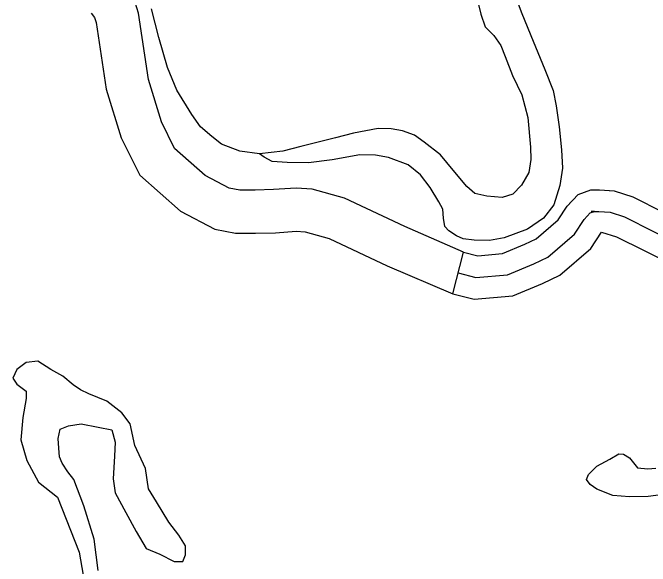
# Model space of a CAD drawing. Extents: x 8749 to 11879, y 13275 to 15339.
# Drawn here: x 9811.69 to 9856.05, y 14261.19 to 14299.68 of the extents above; entities that cross this region are included whole.
import ezdxf

# ---------------------------------------------------------------- set-up
doc = ezdxf.new("R2010")
doc.units = 0
for name, color, linetype in [('Level 35', 7, 'Continuous'), ('Level 45', 7, 'Continuous'), ('Level 46', 7, 'Continuous'), ('Level 9', 7, 'Continuous')]:
    doc.layers.add(name, color=color, linetype=linetype)

msp = doc.modelspace()

# ---------------------------------------------------------------- linework, layer by layer
at = {"layer": 'Level 35'}
for points in [[(9846.642, 14300.892), (9847.1, 14299.628), (9847.896, 14297.714), (9848.713, 14295.74), (9849.291, 14294.285), (9849.51, 14293.208), (9849.709, 14291.753), (9849.868, 14290.152), (9849.948, 14288.876), (9849.749, 14287.68), (9849.331, 14286.324), (9848.614, 14285.387), (9847.498, 14284.629), (9845.885, 14284.031), (9844.869, 14283.852), (9843.793, 14283.872), (9843.017, 14283.952), (9842.558, 14284.171), (9842.021, 14284.51), (9841.742, 14284.809), (9841.662, 14285.387), (9841.602, 14286.025), (9841.344, 14286.543), (9840.726, 14287.54), (9840.049, 14288.417), (9839.192, 14289.095)], [(9843.933, 14300.918), (9844.252, 14299.582), (9844.55, 14298.705), (9845.168, 14298.107), (9845.646, 14297.409), (9845.945, 14296.651), (9846.462, 14295.308), (9847.1, 14293.972), (9847.538, 14292.397)], [(9828.853, 14289.863), (9827.484, 14290.054), (9826.209, 14290.553), (9825.532, 14291.071), (9824.755, 14291.749), (9824.158, 14292.606), (9823.102, 14294.301), (9822.445, 14295.876), (9821.847, 14297.969), (9821.33, 14299.943)], [(9847.538, 14292.397), (9847.715, 14290.341), (9847.735, 14289.484), (9847.595, 14288.567), (9847.097, 14287.69), (9846.48, 14287.072), (9845.743, 14286.832), (9844.667, 14286.932), (9843.851, 14287.112), (9843.273, 14287.59), (9842.337, 14288.727), (9841.441, 14289.803), (9840.325, 14290.68), (9839.648, 14291.159), (9838.811, 14291.478), (9838.015, 14291.617), (9837.118, 14291.637), (9835.405, 14291.318), (9834.151, 14290.979), (9831.721, 14290.381), (9830.486, 14290.062), (9828.853, 14289.863)], [(9839.192, 14289.095), (9837.835, 14289.624), (9836.919, 14289.783), (9835.844, 14289.803), (9833.912, 14289.464), (9832.258, 14289.245), (9830.785, 14289.265), (9829.729, 14289.345), (9829.191, 14289.644), (9828.853, 14289.863)], [(9817.63, 14260.905), (9817.347, 14263.077), (9816.639, 14265.391), (9815.931, 14267.233), (9815.507, 14267.752), (9815.129, 14268.366), (9814.941, 14268.791), (9814.893, 14269.405), (9814.846, 14270.066), (9814.988, 14270.727), (9815.554, 14270.963), (9816.45, 14271.105), (9817.63, 14270.869), (9818.573, 14270.68), (9818.809, 14269.83), (9818.762, 14268.838), (9818.668, 14267.28), (9818.809, 14266.288), (9819.564, 14264.919), (9820.272, 14263.597), (9820.979, 14262.416), (9821.923, 14262.038), (9822.914, 14261.519), (9823.527, 14261.519), (9823.716, 14261.991), (9823.716, 14262.605), (9823.244, 14263.36), (9822.536, 14264.258), (9821.687, 14265.674), (9821.121, 14266.572), (9820.932, 14267.988), (9820.177, 14269.594), (9819.847, 14271.105), (9819.281, 14271.861), (9818.243, 14272.664), (9816.969, 14273.183), (9816.403, 14273.466), (9815.884, 14273.797), (9815.176, 14274.411), (9814.327, 14274.883), (9813.431, 14275.45), (9812.629, 14275.355), (9811.968, 14274.883), (9811.685, 14274.269), (9811.968, 14273.844), (9812.629, 14273.372), (9812.629, 14272.852), (9812.393, 14271.53), (9812.251, 14269.972), (9812.676, 14268.555), (9813.478, 14267.044), (9814.799, 14266.005), (9816.309, 14262.18), (9816.592, 14260.574)], [(9857.328, 14266.229), (9855.899, 14266.04), (9854.605, 14266.013), (9853.446, 14266.121), (9852.34, 14266.553), (9851.855, 14266.876), (9851.612, 14267.227), (9851.747, 14267.578), (9852.34, 14268.145), (9853.23, 14268.63), (9853.85, 14269.008), (9854.174, 14268.981), (9854.605, 14268.738), (9855.171, 14268.037), (9855.872, 14267.956), (9856.438, 14268.01)]]:
    msp.add_lwpolyline(points, dxfattribs=at)
at = {"layer": 'Level 45'}
msp.add_line((9842.299, 14280.14), (9843.053, 14283.043), dxfattribs=at)
for points in [[(9853.207, 14287.314), (9853.547, 14287.289), (9854.827, 14286.887), (9856.948, 14285.825), (9860.385, 14284.141), (9861.226, 14283.446), (9861.399, 14283.362)], [(9843.053, 14283.043), (9844.04, 14282.787), (9845.759, 14282.934), (9847.331, 14283.592), (9848.099, 14283.958), (9849.635, 14285.276), (9850.256, 14286.228), (9850.587, 14286.579)], [(9842.676, 14281.591), (9843.912, 14281.271), (9846.121, 14281.459), (9847.944, 14282.223), (9848.924, 14282.69), (9850.774, 14284.277), (9851.44, 14285.296), (9851.876, 14285.76), (9852.162, 14285.863), (9851.946, 14285.863)], [(9851.946, 14285.863), (9852.47, 14285.863), (9853.265, 14285.806), (9854.263, 14285.492), (9856.282, 14284.481), (9859.566, 14282.872), (9860.411, 14282.174), (9860.867, 14281.954)], [(9842.299, 14280.14), (9843.783, 14279.754), (9846.483, 14279.984), (9848.557, 14280.853), (9849.75, 14281.422), (9851.913, 14283.278), (9852.661, 14284.423)]]:
    msp.add_lwpolyline(points, dxfattribs=at)
at = {"layer": 'Level 46'}
for points in [[(9843.053, 14283.043), (9838.965, 14284.819), (9834.76, 14286.795), (9832.529, 14287.417), (9831.396, 14287.491), (9829.824, 14287.381), (9828.544, 14287.344), (9827.483, 14287.344), (9826.752, 14287.491), (9825.07, 14288.369), (9822.949, 14290.236), (9822.035, 14292.103), (9821.121, 14295.031), (9820.426, 14299.643), (9820.097, 14300.778), (9819.475, 14301.546)], [(9817.143, 14299.66), (9817.384, 14299.361), (9817.489, 14298.999), (9818.189, 14294.357), (9819.24, 14290.989), (9820.518, 14288.379), (9823.36, 14285.878), (9825.743, 14284.633), (9827.186, 14284.344), (9828.587, 14284.344), (9829.971, 14284.384), (9831.404, 14284.484), (9832.024, 14284.444), (9833.711, 14283.973), (9837.729, 14282.085), (9842.299, 14280.14)]]:
    msp.add_lwpolyline(points, dxfattribs=at)
at = {"layer": 'Level 9'}
for points in [[(9843.053, 14283.043), (9844.04, 14282.787), (9845.759, 14282.934), (9847.331, 14283.592), (9848.099, 14283.958), (9849.635, 14285.276), (9850.256, 14286.228), (9851.032, 14287.051), (9851.902, 14287.363), (9852.523, 14287.363), (9853.547, 14287.289), (9854.827, 14286.887), (9856.948, 14285.825)], [(9843.053, 14283.043), (9844.04, 14282.787), (9845.759, 14282.934), (9847.331, 14283.592), (9848.099, 14283.958), (9849.635, 14285.276), (9850.256, 14286.228), (9851.032, 14287.051), (9851.902, 14287.363), (9851.946, 14287.363)], [(9851.946, 14287.363), (9852.523, 14287.363), (9853.547, 14287.289), (9854.827, 14286.887), (9856.948, 14285.825), (9860.385, 14284.141), (9861.226, 14283.446), (9861.518, 14283.305)], [(9852.661, 14284.423), (9853.698, 14284.097), (9855.617, 14283.137), (9858.747, 14281.603), (9859.595, 14280.902), (9860.216, 14280.603)]]:
    msp.add_lwpolyline(points, dxfattribs=at)

doc.saveas('drawing.dxf')
